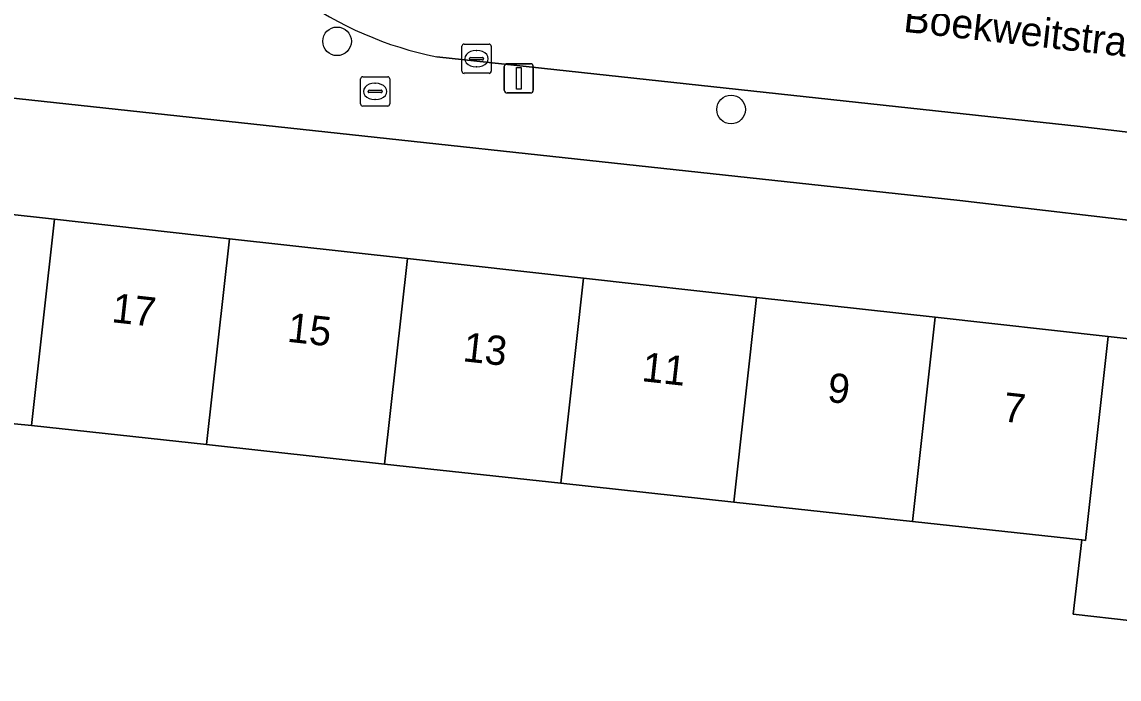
# Model space of a CAD drawing. Extents: x 162026 to 163502, y 387295 to 388169.
# Drawn here: x 162651.91 to 162689.39, y 387401.28 to 387423.74 of the extents above; entities that cross this region are included whole.
import ezdxf

# ---------------------------------------------------------------- set-up
doc = ezdxf.new("R2010")
doc.units = 0
for name, color, linetype in [('IMGEO_Boom', 7, 'Continuous'), ('IMGEO_Brandkraan', 7, 'Continuous'), ('IMGEO_Erf', 7, 'Continuous'), ('IMGEO_Kolk', 7, 'Continuous'), ('IMGEO_Lichtmast', 7, 'Continuous'), ('IMGEO_Openbare_ruimte_label', 7, 'Continuous'), ('IMGEO_Pand', 7, 'Continuous'), ('IMGEO_Pand_nummerreeks', 7, 'Continuous'), ('IMGEO_Rijbaan_lokaal_open', 7, 'Continuous'), ('IMGEO_Voetpad_open', 7, 'Continuous')]:
    doc.layers.add(name, color=color, linetype=linetype)

msp = doc.modelspace()

# ---------------------------------------------------------------- linework, layer by layer
at = {"layer": 'IMGEO_Boom'}
for centre in [(162662.678, 387423.079), (162676.139, 387420.749)]:
    msp.add_circle(centre, 0.489, dxfattribs=at)
at = {"layer": 'IMGEO_Brandkraan'}
for p, q in [((162663.481, 387420.941), (162663.481, 387421.793)), ((162663.556, 387421.867), (162664.408, 387421.867)), ((162664.482, 387421.793), (162664.482, 387420.941)), ((162663.74, 387421.361), (162663.74, 387421.373)), ((162664.178, 387421.324), (162663.78, 387421.324)), ((162663.783, 387421.41), (162664.181, 387421.41)), ((162663.969, 387421.647), (162663.994, 387421.647)), ((162664.224, 387421.373), (162664.224, 387421.361)), ((162663.992, 387421.087), (162663.967, 387421.087)), ((162664.408, 387420.867), (162663.556, 387420.867))]:
    msp.add_line(p, q, dxfattribs=at)
for points in [[(162663.481, 387420.941), (162663.481, 387421.793)], [(162663.556, 387421.867), (162664.408, 387421.867)], [(162664.482, 387421.793), (162664.482, 387420.941)], [(162664.408, 387420.867), (162663.556, 387420.867)]]:
    msp.add_lwpolyline(points, dxfattribs=at)
for centre, radius, start, end in [((162663.558, 387421.791), 0.0765, 91.552, 178.448), ((162663.558, 387421.791), 0.0765, 91.552, 178.448), ((162664.406, 387421.791), 0.0765, 1.552, 88.448), ((162664.406, 387421.791), 0.0765, 1.552, 88.448), ((162663.78, 387421.37), 0.0403, 85.8775, 175.7526), ((162663.777, 387421.36), 0.0366, 178.938, 274.7102), ((162664.181, 387421.367), 0.043, 264.8664, 352.4533), ((162664.185, 387421.372), 0.0386, 1.7309, 96.639), ((162663.558, 387420.943), 0.0765, 181.552, 268.448), ((162663.558, 387420.943), 0.0765, 181.552, 268.448), ((162664.406, 387420.943), 0.0765, 271.552, 358.448), ((162664.406, 387420.943), 0.0765, 271.552, 358.448)]:
    msp.add_arc(centre, radius, start, end, dxfattribs=at)
for centre, major_axis, ratio, start_param, end_param in [((162663.968, 387421.367), (-0.387, 0.002), 0.722429, 4.712389, 7.853982), ((162663.993, 387421.367), (-0.39, 0.002), 0.717154, 1.570796, 4.712389)]:
    msp.add_ellipse(centre, major_axis=major_axis, ratio=ratio, start_param=start_param, end_param=end_param, dxfattribs=at)
at = {"layer": 'IMGEO_Erf'}
msp.add_lwpolyline([(162713.606, 387414.172), (162683.949, 387417.639), (162651.304, 387421.169), (162647.465, 387419.612), (162647.26, 387419.529), (162647.089, 387418.018), (162647.595, 387417.961), (162647.555, 387417.606), (162653.03, 387416.997), (162659.008, 387416.331), (162665.083, 387415.655), (162671.1, 387414.985), (162677.007, 387414.328), (162683.111, 387413.649), (162689.025, 387412.99), (162694.925, 387412.334), (162701.021, 387411.655), (162706.719, 387411.021), (162706.75, 387411.301), (162707.056, 387411.267), (162706.935, 387410.162), (162713.098, 387409.493)], close=True, dxfattribs=at)
for points in [[(162688.117, 387406.035), (162682.334, 387406.666), (162676.229, 387407.332), (162670.32, 387407.976), (162664.301, 387408.632), (162658.224, 387409.295), (162652.245, 387409.947), (162651.663, 387410.01), (162646.693, 387410.557), (162646.655, 387410.222), (162646.215, 387410.271), (162645.661, 387405.123), (162644.064, 387405.254), (162643.478, 387400.289)], [(162705.639, 387400.997), (162705.974, 387404.089), (162700.248, 387404.713), (162694.151, 387405.378), (162693.872, 387402.82), (162687.83, 387403.505), (162688.117, 387406.035)]]:
    msp.add_lwpolyline(points, dxfattribs=at)
at = {"layer": 'IMGEO_Kolk'}
for p, q in [((162666.943, 387422.059), (162666.943, 387422.911)), ((162667.018, 387422.985), (162667.87, 387422.985)), ((162667.944, 387422.911), (162667.944, 387422.059)), ((162667.202, 387422.479), (162667.202, 387422.491)), ((162667.245, 387422.528), (162667.643, 387422.528)), ((162667.431, 387422.765), (162667.456, 387422.765)), ((162667.686, 387422.491), (162667.686, 387422.479)), ((162667.64, 387422.442), (162667.242, 387422.442)), ((162667.454, 387422.205), (162667.429, 387422.205)), ((162667.87, 387421.985), (162667.018, 387421.985))]:
    msp.add_line(p, q, dxfattribs=at)
for points in [[(162666.943, 387422.059), (162666.943, 387422.911)], [(162667.018, 387422.985), (162667.87, 387422.985)], [(162667.944, 387422.911), (162667.944, 387422.059)], [(162667.87, 387421.985), (162667.018, 387421.985)]]:
    msp.add_lwpolyline(points, dxfattribs=at)
for centre, radius, start, end in [((162667.02, 387422.909), 0.0765, 91.552, 178.448), ((162667.02, 387422.909), 0.0765, 91.552, 178.448), ((162667.868, 387422.909), 0.0765, 1.552, 88.448), ((162667.868, 387422.909), 0.0765, 1.552, 88.448), ((162667.242, 387422.488), 0.0403, 85.8775, 175.7526), ((162667.239, 387422.478), 0.0366, 178.938, 274.7102), ((162667.643, 387422.485), 0.043, 264.8664, 352.4533), ((162667.647, 387422.49), 0.0386, 1.7309, 96.639), ((162667.02, 387422.061), 0.0765, 181.552, 268.448), ((162667.02, 387422.061), 0.0765, 181.552, 268.448), ((162667.868, 387422.061), 0.0765, 271.552, 358.448), ((162667.868, 387422.061), 0.0765, 271.552, 358.448)]:
    msp.add_arc(centre, radius, start, end, dxfattribs=at)
for centre, major_axis, ratio, start_param, end_param in [((162667.43, 387422.485), (-0.387, 0.002), 0.722429, 4.712389, 7.853982), ((162667.455, 387422.485), (-0.39, 0.002), 0.717154, 1.570796, 4.712389)]:
    msp.add_ellipse(centre, major_axis=major_axis, ratio=ratio, start_param=start_param, end_param=end_param, dxfattribs=at)
at = {"layer": 'IMGEO_Lichtmast'}
for p, q in [((162668.393, 387421.414), (162668.393, 387422.214)), ((162668.393, 387422.214), (162668.393, 387421.414)), ((162668.493, 387422.314), (162669.283, 387422.314)), ((162669.283, 387422.314), (162668.493, 387422.314)), ((162669.383, 387422.214), (162669.383, 387421.414)), ((162669.383, 387421.414), (162669.383, 387422.214)), ((162669.283, 387421.314), (162668.493, 387421.314)), ((162668.493, 387421.314), (162669.283, 387421.314))]:
    msp.add_line(p, q, dxfattribs=at)
msp.add_lwpolyline([(162668.813, 387422.189), (162668.963, 387422.189), (162668.963, 387421.439), (162668.813, 387421.439), (162668.813, 387422.189)], dxfattribs=at)
for centre, start, end in [((162668.493, 387422.214), 90, 180), ((162668.493, 387422.214), 90, 180), ((162669.283, 387422.214), 0, 90), ((162669.283, 387422.214), 360, 90), ((162668.493, 387421.414), 180, 270), ((162668.493, 387421.414), 180, 270), ((162669.283, 387421.414), 270, 0), ((162669.283, 387421.414), 270, 0)]:
    msp.add_arc(centre, 0.1, start, end, dxfattribs=at)
at = {"layer": 'IMGEO_Pand'}
for points in [[(162653.03, 387416.997), (162647.555, 387417.606), (162647.595, 387417.961), (162647.089, 387418.018), (162646.215, 387410.271), (162646.655, 387410.222), (162646.693, 387410.557), (162651.663, 387410.01), (162652.245, 387409.947)], [(162659.008, 387416.331), (162653.03, 387416.997), (162652.245, 387409.947), (162658.224, 387409.295)], [(162665.083, 387415.655), (162659.008, 387416.331), (162658.224, 387409.295), (162664.301, 387408.632)], [(162664.301, 387408.632), (162670.32, 387407.976), (162671.1, 387414.985), (162665.083, 387415.655)], [(162677.007, 387414.328), (162671.1, 387414.985), (162670.32, 387407.976), (162676.229, 387407.332)], [(162676.229, 387407.332), (162682.334, 387406.666), (162683.111, 387413.649), (162677.007, 387414.328)], [(162689.025, 387412.99), (162683.111, 387413.649), (162682.334, 387406.666), (162688.117, 387406.035), (162688.249, 387406.021)], [(162694.925, 387412.334), (162689.025, 387412.99), (162688.249, 387406.021), (162688.117, 387406.035), (162687.83, 387403.505), (162693.872, 387402.82), (162694.151, 387405.378)]]:
    msp.add_lwpolyline(points, close=True, dxfattribs=at)
at = {"layer": 'IMGEO_Rijbaan_lokaal_open'}
msp.add_lwpolyline([(162666.089, 387422.548), (162688.061, 387420.165), (162714.071, 387417.082), (162714.253, 387417.06)], dxfattribs=at)
msp.add_arc((162668.529, 387434.689), 12.384, 234.4062, 258.638, dxfattribs=at)
at = {"layer": 'IMGEO_Voetpad_open'}
for points in [[(162652.238, 387461.857), (162648.109, 387425.065), (162647.465, 387419.612), (162651.304, 387421.169), (162683.949, 387417.639), (162713.606, 387414.172), (162714.399, 387414.079)], [(162714.253, 387417.06), (162714.071, 387417.082), (162688.061, 387420.165), (162666.089, 387422.548)]]:
    msp.add_lwpolyline(points, dxfattribs=at)
msp.add_arc((162668.529, 387434.689), 12.384, 234.4062, 258.638, dxfattribs=at)

# ---------------------------------------------------------------- texts
at = {"layer": 'IMGEO_Openbare_ruimte_label'}
msp.add_text('Boekweitstraat', height=1, rotation=353.5713, dxfattribs=at).set_placement((162681.998, 387423.409))
at = {"layer": 'IMGEO_Pand_nummerreeks'}
for s, rotation, p in [('17', 353.6491, (162654.951, 387413.483)), ('15', 353.6491, (162660.949, 387412.815)), ('13', 353.6491, (162666.947, 387412.148)), ('11', 353.6491, (162673.058, 387411.468)), ('9', 353.6491, (162679.399, 387410.762)), ('7', 353.6516, (162685.396, 387410.094))]:
    msp.add_text(s, height=1, rotation=rotation, dxfattribs=at).set_placement(p)

doc.saveas('drawing.dxf')
